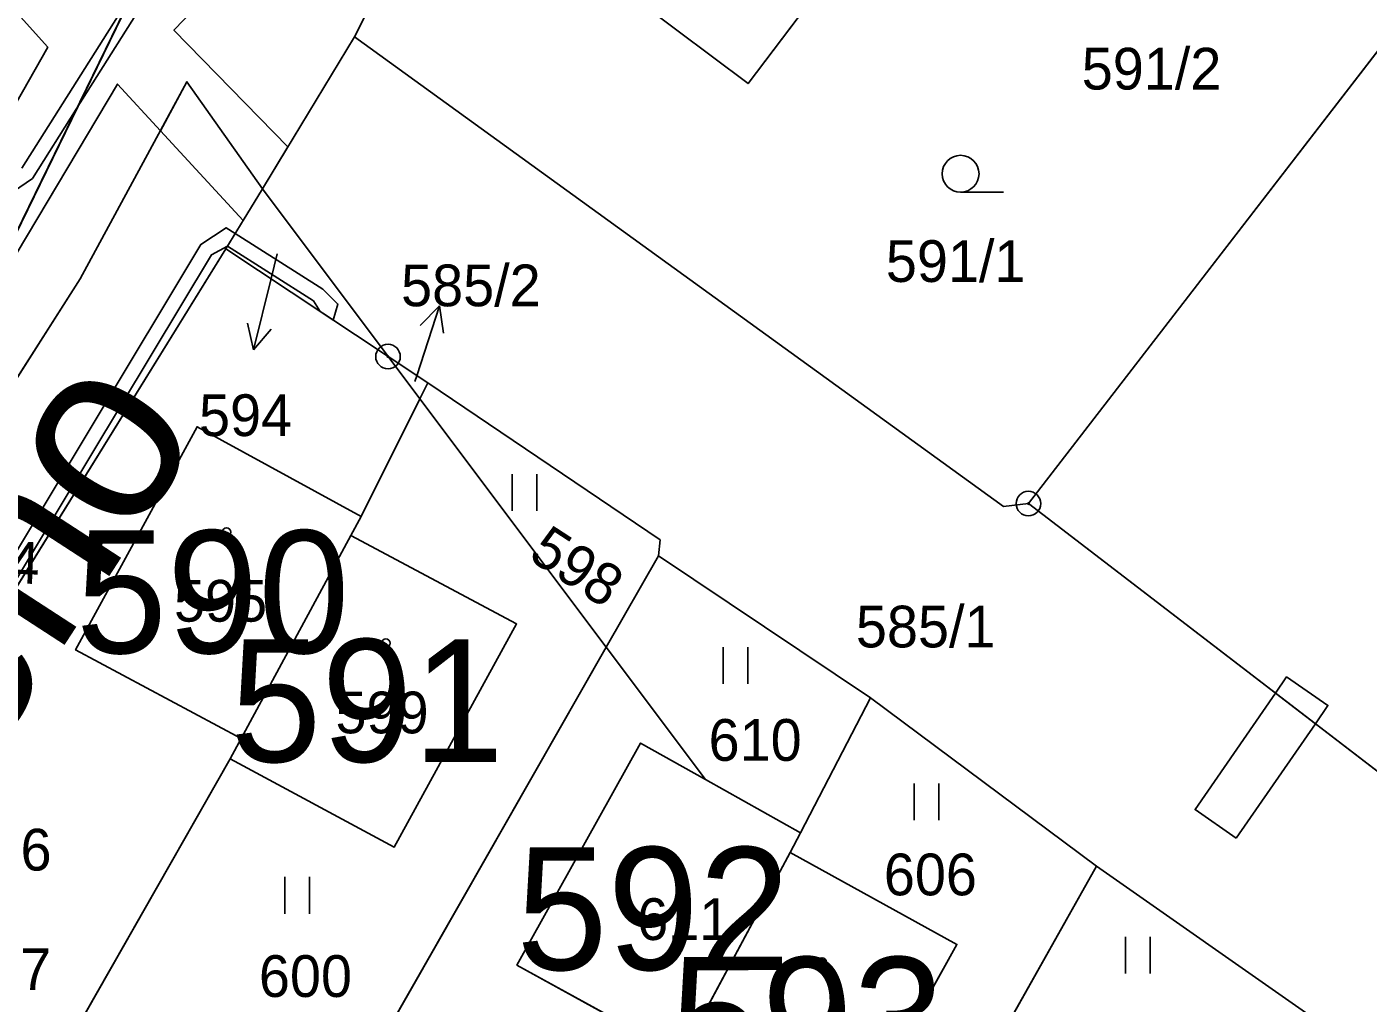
# Model space of a CAD drawing. Extents: x -689422 to -685210, y -987725 to -982160.
# Drawn here: x -687545.1 to -687490.5, y -985527.1 to -985487.3 of the extents above; entities that cross this region are included whole.
import ezdxf

# ---------------------------------------------------------------- set-up
doc = ezdxf.new("R2010")
doc.units = 0
for name, color, linetype in [('KN_Budovy', 7, 'Continuous'), ('KN_Budovy_cisla_domovni', 7, 'Continuous'), ('KN_Hranice_parcel', 7, 'Continuous'), ('KN_Parcelni cisla', 7, 'Continuous'), ('KN_Parcelni cisla_sipky', 7, 'Continuous'), ('KN_Polygon parcely', 7, 'Continuous'), ('KN_Popisy_pomistni nazvy nazvy ulic', 7, 'Continuous'), ('KN_POZEMKY_OSTATNI PLOCHA', 7, 'Continuous'), ('KN_POZEMKY_TTP', 7, 'Continuous'), ('KN_POZEMKY_ZAHRADA', 7, 'Continuous'), ('KN_POZEMKY_ZASTAVENA PLOCHA', 7, 'Continuous'), ('KN_VYUZITI_17_ostatni plocha_ostatni komunikace', 7, 'Continuous'), ('KN_Věcná břemena k části', 7, 'Continuous'), ('KN_Značky bodu BP', 7, 'Continuous'), ('KN_Značky budov', 7, 'Continuous'), ('KN_Značky kultur', 7, 'Continuous')]:
    doc.layers.add(name, color=color, linetype=linetype)

msp = doc.modelspace()

# ---------------------------------------------------------------- linework, layer by layer
at = {"layer": 'KN_Budovy'}
for points in [[(-687531.52, -985507.27), (-687538.2, -985503.61), (-687543.15, -985512.7), (-687536.4, -985516.31), (-687531.94, -985508.04)], [(-687536.4, -985516.31), (-687536.85, -985517.14), (-687530.17, -985520.74), (-687525.18, -985511.64), (-687531.94, -985508.04)], [(-687517.49, -985517.98), (-687520.13, -985516.5), (-687525.17, -985525.54), (-687518.47, -985529.23), (-687514.04, -985520.96), (-687513.61, -985520.15)], [(-687518.47, -985529.23), (-687518.92, -985530.07), (-687512.28, -985533.73), (-687509.46, -985528.68), (-687507.24, -985524.7), (-687514.04, -985520.96)]]:
    msp.add_lwpolyline(points, close=True, dxfattribs=at)
at = {"layer": 'KN_Hranice_parcel'}
for p, q in [((-687535.54, -985493.92), (-687531.78, -985487.72)), ((-687537.03, -985496.36), (-687535.54, -985493.92)), ((-687530.42, -985500.75), (-687535.54, -985493.92)), ((-687555.53, -985526.25), (-687537.03, -985496.36)), ((-687537.03, -985496.36), (-687530.42, -985500.75)), ((-687530.42, -985500.75), (-687528.8, -985501.82)), ((-687529.12, -985502.47), (-687530.42, -985500.75)), ((-687528.8, -985501.82), (-687529.12, -985502.47)), ((-687531.52, -985507.27), (-687529.12, -985502.47)), ((-687529.12, -985502.47), (-687521.53, -985512.59)), ((-687478.81, -985526.32), (-687504.33, -985506.74)), ((-687531.94, -985508.04), (-687531.52, -985507.27)), ((-687536.4, -985516.31), (-687531.94, -985508.04)), ((-687521.53, -985512.59), (-687519.4, -985508.87)), ((-687510.76, -985514.65), (-687519.4, -985508.87)), ((-687536.83, -985539.38), (-687521.53, -985512.59)), ((-687521.53, -985512.59), (-687517.49, -985517.98)), ((-687510.76, -985514.65), (-687513.61, -985520.15)), ((-687501.55, -985521.51), (-687510.76, -985514.65)), ((-687536.85, -985517.14), (-687536.4, -985516.31)), ((-687544.07, -985529.82), (-687536.85, -985517.14)), ((-687517.49, -985517.98), (-687513.61, -985520.15)), ((-687513.61, -985520.15), (-687514.04, -985520.96)), ((-687514.04, -985520.96), (-687518.47, -985529.23)), ((-687501.55, -985521.51), (-687507.25, -985531.63)), ((-687492.77, -985527.66), (-687501.55, -985521.51))]:
    msp.add_line(p, q, dxfattribs=at)
for points in [[(-687561.61, -985521.71), (-687546.92, -985498.47), (-687526.07, -985455.68), (-687521.65, -985448.43), (-687526.52, -985442.41)], [(-687531.78, -985487.72), (-687525.44, -985475.19), (-687517.53, -985453.69), (-687517.3, -985453.33)], [(-687504.33, -985506.74), (-687497.44, -985497.81), (-687482.8, -985478.83), (-687517.3, -985453.33)], [(-687509.73, -985481.67), (-687511.51, -985480.23), (-687518.64, -985474.77), (-687524.73, -985482.84), (-687520.1, -985486.36), (-687515.75, -985489.63), (-687509.73, -985481.67)], [(-687531.78, -985487.72), (-687505.34, -985506.86), (-687504.33, -985506.74)], [(-687535.54, -985493.92), (-687538.61, -985489.55), (-687542.96, -985497.58), (-687559.33, -985523.23)], [(-687519.4, -985508.87), (-687519.33, -985508.22), (-687528.8, -985501.82)], [(-687531.52, -985507.27), (-687538.2, -985503.61), (-687543.15, -985512.7), (-687536.4, -985516.31)], [(-687536.85, -985517.14), (-687530.17, -985520.74), (-687525.18, -985511.64), (-687531.94, -985508.04)], [(-687517.49, -985517.98), (-687520.13, -985516.5), (-687525.17, -985525.54), (-687518.47, -985529.23)], [(-687514.04, -985520.96), (-687507.24, -985524.7), (-687509.46, -985528.68)]]:
    msp.add_lwpolyline(points, dxfattribs=at)
at = {"layer": 'KN_Parcelni cisla_sipky'}
for p, q in [((-687534.94, -985496.57), (-687535.18, -985497.57)), ((-687535.18, -985497.57), (-687535.906, -985500.482)), ((-687529.25, -985501.54), (-687528.323, -985498.686)), ((-687528.323, -985498.686), (-687529.108, -985499.484)), ((-687528.323, -985498.686), (-687528.156, -985499.793)), ((-687535.906, -985500.482), (-687536.15, -985499.389)), ((-687535.906, -985500.482), (-687535.178, -985499.631)), ((-687529.33, -985501.77), (-687529.25, -985501.54))]:
    msp.add_line(p, q, dxfattribs=at)
at = {"layer": 'KN_Polygon parcely'}
for points in [[(-687559.33, -985523.23), (-687542.96, -985497.58), (-687538.61, -985489.55), (-687535.54, -985493.92), (-687531.78, -985487.72), (-687525.44, -985475.19), (-687517.53, -985453.69), (-687517.3, -985453.33), (-687517.19, -985449.99), (-687515.9, -985447.02), (-687509.66, -985435.5), (-687508.18, -985432.72), (-687508.01, -985432.4), (-687504.13, -985425.51), (-687503.75, -985425.14), (-687501.51, -985421.95), (-687492.95, -985409.05), (-687489.61, -985404.48), (-687484.2, -985396.98), (-687480.43, -985392.22)], [(-687491.45, -985393.15), (-687499.04, -985404.15), (-687510.65, -985420.42), (-687526.52, -985442.41), (-687521.65, -985448.43), (-687526.07, -985455.68), (-687546.92, -985498.47)]]:
    msp.add_lwpolyline(points, dxfattribs=at)
for points in [[(-687548.76, -985475.35), (-687551.76, -985484.06), (-687564.14, -985520.01), (-687561.61, -985521.71), (-687546.92, -985498.47), (-687526.07, -985455.68), (-687521.65, -985448.43), (-687526.52, -985442.41), (-687531.79, -985450.21), (-687536.13, -985456.65)], [(-687461.69, -985496.44), (-687466.58, -985491.4), (-687481.09, -985476.44), (-687500.22, -985460.7), (-687508.57, -985455.43), (-687517.19, -985449.99), (-687517.3, -985453.33), (-687482.8, -985478.83), (-687497.44, -985497.81), (-687504.33, -985506.74), (-687478.81, -985526.32), (-687477.26, -985523.61)], [(-687482.8, -985478.83), (-687517.3, -985453.33), (-687517.53, -985453.69), (-687525.44, -985475.19), (-687531.78, -985487.72), (-687505.34, -985506.86), (-687504.33, -985506.74), (-687497.44, -985497.81)], [(-687509.73, -985481.67), (-687515.75, -985489.63), (-687520.1, -985486.36), (-687524.73, -985482.84), (-687518.64, -985474.77), (-687511.51, -985480.23)], [(-687509.73, -985481.67), (-687511.51, -985480.23), (-687518.64, -985474.77), (-687524.73, -985482.84), (-687520.1, -985486.36), (-687515.75, -985489.63)], [(-687504.33, -985506.74), (-687505.34, -985506.86), (-687531.78, -985487.72), (-687535.54, -985493.92), (-687530.42, -985500.75), (-687528.8, -985501.82), (-687519.33, -985508.22), (-687519.4, -985508.87), (-687510.76, -985514.65), (-687501.55, -985521.51), (-687492.77, -985527.66), (-687483.08, -985534.18), (-687478.81, -985526.32)], [(-687542.96, -985497.58), (-687559.33, -985523.23), (-687558.69, -985523.66), (-687555.53, -985526.25), (-687537.03, -985496.36), (-687535.54, -985493.92), (-687538.61, -985489.55)], [(-687535.54, -985493.92), (-687537.03, -985496.36), (-687530.42, -985500.75)], [(-687536.4, -985516.31), (-687543.15, -985512.7), (-687538.2, -985503.61), (-687531.52, -985507.27), (-687529.12, -985502.47), (-687530.42, -985500.75), (-687537.03, -985496.36), (-687555.53, -985526.25), (-687546.15, -985532.74), (-687545.87, -985532.32), (-687549.29, -985529.85), (-687547.59, -985527.33), (-687544.07, -985529.82), (-687536.85, -985517.14)], [(-687530.42, -985500.75), (-687529.12, -985502.47), (-687528.8, -985501.82)], [(-687521.53, -985512.59), (-687519.4, -985508.87), (-687519.33, -985508.22), (-687528.8, -985501.82), (-687529.12, -985502.47)], [(-687545.87, -985532.32), (-687546.15, -985532.74), (-687536.83, -985539.38), (-687521.53, -985512.59), (-687529.12, -985502.47), (-687531.52, -985507.27), (-687531.94, -985508.04), (-687525.18, -985511.64), (-687530.17, -985520.74), (-687536.85, -985517.14), (-687544.07, -985529.82), (-687540.98, -985532.01), (-687542.77, -985534.55)], [(-687543.15, -985512.7), (-687536.4, -985516.31), (-687531.94, -985508.04), (-687531.52, -985507.27), (-687538.2, -985503.61)], [(-687536.85, -985517.14), (-687530.17, -985520.74), (-687525.18, -985511.64), (-687531.94, -985508.04), (-687536.4, -985516.31)], [(-687510.76, -985514.65), (-687519.4, -985508.87), (-687521.53, -985512.59), (-687517.49, -985517.98), (-687513.61, -985520.15)], [(-687526.15, -985542.71), (-687518.92, -985530.07), (-687518.47, -985529.23), (-687525.17, -985525.54), (-687520.13, -985516.5), (-687517.49, -985517.98), (-687521.53, -985512.59), (-687536.83, -985539.38), (-687528.3, -985545.46), (-687528.07, -985545.17), (-687531, -985542.88), (-687529.08, -985540.42)], [(-687501.55, -985521.51), (-687510.76, -985514.65), (-687513.61, -985520.15), (-687514.04, -985520.96), (-687507.24, -985524.7), (-687509.46, -985528.68), (-687507.25, -985531.63)], [(-687525.17, -985525.54), (-687518.47, -985529.23), (-687514.04, -985520.96), (-687513.61, -985520.15), (-687517.49, -985517.98), (-687520.13, -985516.5)], [(-687509.46, -985528.68), (-687507.24, -985524.7), (-687514.04, -985520.96), (-687518.47, -985529.23), (-687518.92, -985530.07), (-687512.28, -985533.73)], [(-687505.03, -985534.58), (-687502.26, -985529.44), (-687495.63, -985533.15), (-687492.77, -985527.66), (-687501.55, -985521.51), (-687507.25, -985531.63)]]:
    msp.add_lwpolyline(points, close=True, dxfattribs=at)
at = {"layer": 'KN_POZEMKY_OSTATNI PLOCHA'}
for p, q in [((-687546.92, -985498.47), (-687526.07, -985455.68)), ((-687526.07, -985455.68), (-687546.92, -985498.47)), ((-687525.44, -985475.19), (-687531.78, -985487.72)), ((-687531.78, -985487.72), (-687535.54, -985493.92)), ((-687535.54, -985493.92), (-687531.78, -985487.72)), ((-687531.78, -985487.72), (-687505.34, -985506.86)), ((-687538.61, -985489.55), (-687542.96, -985497.58)), ((-687542.96, -985497.58), (-687538.61, -985489.55)), ((-687535.54, -985493.92), (-687538.61, -985489.55)), ((-687538.61, -985489.55), (-687535.54, -985493.92)), ((-687535.54, -985493.92), (-687537.03, -985496.36)), ((-687537.03, -985496.36), (-687535.54, -985493.92)), ((-687535.54, -985493.92), (-687530.42, -985500.75)), ((-687530.42, -985500.75), (-687535.54, -985493.92)), ((-687537.03, -985496.36), (-687555.53, -985526.25)), ((-687530.42, -985500.75), (-687537.03, -985496.36)), ((-687542.96, -985497.58), (-687559.33, -985523.23)), ((-687559.33, -985523.23), (-687542.96, -985497.58)), ((-687528.8, -985501.82), (-687530.42, -985500.75)), ((-687519.33, -985508.22), (-687528.8, -985501.82)), ((-687505.34, -985506.86), (-687504.33, -985506.74)), ((-687504.33, -985506.74), (-687478.81, -985526.32)), ((-687519.4, -985508.87), (-687519.33, -985508.22)), ((-687510.76, -985514.65), (-687519.4, -985508.87)), ((-687501.55, -985521.51), (-687510.76, -985514.65)), ((-687492.77, -985527.66), (-687501.55, -985521.51))]:
    msp.add_line(p, q, dxfattribs=at)
at = {"layer": 'KN_POZEMKY_TTP'}
for p, q in [((-687497.44, -985497.81), (-687482.8, -985478.83)), ((-687555.53, -985526.25), (-687537.03, -985496.36)), ((-687537.03, -985496.36), (-687530.42, -985500.75)), ((-687504.33, -985506.74), (-687497.44, -985497.81)), ((-687530.42, -985500.75), (-687529.12, -985502.47)), ((-687530.42, -985500.75), (-687528.8, -985501.82)), ((-687529.12, -985502.47), (-687530.42, -985500.75)), ((-687529.12, -985502.47), (-687528.8, -985501.82)), ((-687528.8, -985501.82), (-687529.12, -985502.47)), ((-687528.8, -985501.82), (-687519.33, -985508.22)), ((-687531.52, -985507.27), (-687529.12, -985502.47)), ((-687529.12, -985502.47), (-687531.52, -985507.27)), ((-687529.12, -985502.47), (-687521.53, -985512.59)), ((-687521.53, -985512.59), (-687529.12, -985502.47)), ((-687538.2, -985503.61), (-687543.15, -985512.7)), ((-687531.52, -985507.27), (-687538.2, -985503.61)), ((-687478.81, -985526.32), (-687504.33, -985506.74)), ((-687531.94, -985508.04), (-687531.52, -985507.27)), ((-687525.18, -985511.64), (-687531.94, -985508.04)), ((-687519.33, -985508.22), (-687519.4, -985508.87)), ((-687519.4, -985508.87), (-687521.53, -985512.59)), ((-687521.53, -985512.59), (-687519.4, -985508.87)), ((-687519.4, -985508.87), (-687510.76, -985514.65)), ((-687530.17, -985520.74), (-687525.18, -985511.64)), ((-687521.53, -985512.59), (-687536.83, -985539.38)), ((-687536.83, -985539.38), (-687521.53, -985512.59)), ((-687521.53, -985512.59), (-687517.49, -985517.98)), ((-687517.49, -985517.98), (-687521.53, -985512.59)), ((-687543.15, -985512.7), (-687536.4, -985516.31)), ((-687513.61, -985520.15), (-687510.76, -985514.65)), ((-687510.76, -985514.65), (-687513.61, -985520.15)), ((-687510.76, -985514.65), (-687501.55, -985521.51)), ((-687536.4, -985516.31), (-687536.85, -985517.14)), ((-687520.13, -985516.5), (-687525.17, -985525.54)), ((-687517.49, -985517.98), (-687520.13, -985516.5)), ((-687544.07, -985529.82), (-687536.85, -985517.14)), ((-687536.85, -985517.14), (-687544.07, -985529.82)), ((-687536.85, -985517.14), (-687530.17, -985520.74)), ((-687513.61, -985520.15), (-687517.49, -985517.98)), ((-687514.04, -985520.96), (-687513.61, -985520.15)), ((-687507.24, -985524.7), (-687514.04, -985520.96)), ((-687507.25, -985531.63), (-687501.55, -985521.51)), ((-687501.55, -985521.51), (-687507.25, -985531.63)), ((-687501.55, -985521.51), (-687492.77, -985527.66)), ((-687509.46, -985528.68), (-687507.24, -985524.7)), ((-687525.17, -985525.54), (-687518.47, -985529.23))]:
    msp.add_line(p, q, dxfattribs=at)
at = {"layer": 'KN_POZEMKY_ZAHRADA'}
for p, q in [((-687531.78, -985487.72), (-687525.44, -985475.19)), ((-687482.8, -985478.83), (-687497.44, -985497.81)), ((-687515.75, -985489.63), (-687509.73, -985481.67)), ((-687520.1, -985486.36), (-687515.75, -985489.63)), ((-687505.34, -985506.86), (-687531.78, -985487.72)), ((-687497.44, -985497.81), (-687504.33, -985506.74)), ((-687504.33, -985506.74), (-687505.34, -985506.86))]:
    msp.add_line(p, q, dxfattribs=at)
at = {"layer": 'KN_POZEMKY_ZASTAVENA PLOCHA'}
for p, q in [((-687509.73, -985481.67), (-687515.75, -985489.63)), ((-687515.75, -985489.63), (-687520.1, -985486.36)), ((-687543.15, -985512.7), (-687538.2, -985503.61)), ((-687538.2, -985503.61), (-687531.52, -985507.27)), ((-687531.52, -985507.27), (-687531.94, -985508.04)), ((-687531.94, -985508.04), (-687536.4, -985516.31)), ((-687536.4, -985516.31), (-687531.94, -985508.04)), ((-687531.94, -985508.04), (-687525.18, -985511.64)), ((-687525.18, -985511.64), (-687530.17, -985520.74)), ((-687536.4, -985516.31), (-687543.15, -985512.7)), ((-687536.85, -985517.14), (-687536.4, -985516.31)), ((-687525.17, -985525.54), (-687520.13, -985516.5)), ((-687520.13, -985516.5), (-687517.49, -985517.98)), ((-687530.17, -985520.74), (-687536.85, -985517.14)), ((-687517.49, -985517.98), (-687513.61, -985520.15)), ((-687513.61, -985520.15), (-687514.04, -985520.96)), ((-687514.04, -985520.96), (-687518.47, -985529.23)), ((-687518.47, -985529.23), (-687514.04, -985520.96)), ((-687514.04, -985520.96), (-687507.24, -985524.7)), ((-687507.24, -985524.7), (-687509.46, -985528.68)), ((-687518.47, -985529.23), (-687525.17, -985525.54))]:
    msp.add_line(p, q, dxfattribs=at)
at = {"layer": 'KN_VYUZITI_17_ostatni plocha_ostatni komunikace'}
for p, q in [((-687546.92, -985498.47), (-687526.07, -985455.68)), ((-687526.07, -985455.68), (-687546.92, -985498.47)), ((-687525.44, -985475.19), (-687531.78, -985487.72)), ((-687531.78, -985487.72), (-687535.54, -985493.92)), ((-687535.54, -985493.92), (-687531.78, -985487.72)), ((-687531.78, -985487.72), (-687505.34, -985506.86)), ((-687538.61, -985489.55), (-687542.96, -985497.58)), ((-687542.96, -985497.58), (-687538.61, -985489.55)), ((-687535.54, -985493.92), (-687538.61, -985489.55)), ((-687538.61, -985489.55), (-687535.54, -985493.92)), ((-687535.54, -985493.92), (-687537.03, -985496.36)), ((-687537.03, -985496.36), (-687535.54, -985493.92)), ((-687535.54, -985493.92), (-687530.42, -985500.75)), ((-687530.42, -985500.75), (-687535.54, -985493.92)), ((-687537.03, -985496.36), (-687555.53, -985526.25)), ((-687530.42, -985500.75), (-687537.03, -985496.36)), ((-687542.96, -985497.58), (-687559.33, -985523.23)), ((-687559.33, -985523.23), (-687542.96, -985497.58)), ((-687528.8, -985501.82), (-687530.42, -985500.75)), ((-687519.33, -985508.22), (-687528.8, -985501.82)), ((-687505.34, -985506.86), (-687504.33, -985506.74)), ((-687504.33, -985506.74), (-687478.81, -985526.32)), ((-687519.4, -985508.87), (-687519.33, -985508.22)), ((-687510.76, -985514.65), (-687519.4, -985508.87)), ((-687501.55, -985521.51), (-687510.76, -985514.65)), ((-687492.77, -985527.66), (-687501.55, -985521.51))]:
    msp.add_line(p, q, dxfattribs=at)
at = {"layer": 'KN_Věcná břemena k části'}
for points in [[(-687546.76, -985498.56), (-687541.44, -985489.65), (-687539.69, -985491.55), (-687538.61, -985489.55), (-687535.54, -985493.92), (-687534.5, -985492.21), (-687539.14, -985487.45), (-687537.51, -985485.76), (-687530.65, -985473.42), (-687524.65, -985456.17), (-687521.65, -985448.43), (-687518.34, -985439.52), (-687512.6, -985437.83), (-687498.31, -985413.83), (-687487.19, -985398.95), (-687490.12, -985391.3)], [(-687546.16, -985494.35), (-687544.9, -985493.49), (-687543.12, -985490.67), (-687538.17, -985482.82), (-687539.12, -985482.45), (-687544.07, -985480.51), (-687544.7, -985479.82), (-687548.76, -985475.35)], [(-687545.14, -985480.23), (-687544.41, -985481.01), (-687539.38, -985482.99), (-687539.07, -985483.12), (-687540.7, -985485.71), (-687545.34, -985493.07)], [(-687550.71, -985481), (-687544.28, -985488.14), (-687562.86, -985520.87)]]:
    msp.add_lwpolyline(points, dxfattribs=at)
for points in [[(-687535.54, -985493.92), (-687538.61, -985489.55), (-687539.69, -985491.55), (-687536.32, -985495.2)], [(-687536.96, -985496.25), (-687536.65, -985495.74), (-687537.02, -985495.5), (-687538.05, -985496.18), (-687546.67, -985510.52), (-687547.62, -985511.6), (-687555.93, -985525.92), (-687555.53, -985526.25), (-687553.96, -985523.71), (-687547.14, -985511.96), (-687546.19, -985510.88), (-687537.61, -985496.6)], [(-687533.18, -985498.92), (-687532.66, -985499.26), (-687532.46, -985498.61), (-687533.08, -985498), (-687536.65, -985495.74), (-687536.96, -985496.25), (-687533.46, -985498.48)], [(-687492.64, -985515.71), (-687492.13, -985514.96), (-687493.81, -985513.8), (-687494.27, -985514.46)], [(-687495.86, -985520.37), (-687492.64, -985515.71), (-687494.27, -985514.46), (-687497.54, -985519.21)]]:
    msp.add_lwpolyline(points, close=True, dxfattribs=at)
at = {"layer": 'KN_Značky bodu BP'}
for centre, radius in [((-687530.42, -985500.75), 0.5), ((-687530.42, -985500.75), 0.0303), ((-687504.33, -985506.74), 0.5), ((-687504.33, -985506.74), 0.0303)]:
    msp.add_circle(centre, radius, dxfattribs=at)
at = {"layer": 'KN_Značky budov'}
for centre in [(-687536.997, -985507.899), (-687530.507, -985512.429), (-687519.237, -985521.029), (-687512.737, -985525.419)]:
    msp.add_circle(centre, 0.175, dxfattribs=at)
at = {"layer": 'KN_Značky kultur'}
for p, q in [((-687507.093, -985494.05), (-687505.343, -985494.05)), ((-687525.361, -985507.04), (-687525.361, -985505.54)), ((-687524.36, -985507.04), (-687524.36, -985505.54)), ((-687516.761, -985514.09), (-687516.761, -985512.59)), ((-687515.76, -985514.09), (-687515.76, -985512.59)), ((-687508.981, -985519.64), (-687508.981, -985518.14)), ((-687507.98, -985519.64), (-687507.98, -985518.14)), ((-687534.621, -985523.45), (-687534.621, -985521.95)), ((-687533.62, -985523.45), (-687533.62, -985521.95)), ((-687500.371, -985525.89), (-687500.371, -985524.39)), ((-687499.37, -985525.89), (-687499.37, -985524.39))]:
    msp.add_line(p, q, dxfattribs=at)
msp.add_circle((-687507.093, -985493.3), 0.75, dxfattribs=at)

# ---------------------------------------------------------------- texts
at = {"layer": 'KN_Budovy_cisla_domovni'}
for s, p in [('590', (-687543.142, -985512.834)), ('591', (-687536.851, -985517.264)), ('592', (-687525.195, -985525.739)), ('593', (-687518.913, -985530.219))]:
    msp.add_text(s, height=5, dxfattribs=at).set_placement(p)
at = {"layer": 'KN_Parcelni cisla'}
for s, p in [('591/2', (-687502.158, -985489.87)), ('591/1', (-687510.138, -985497.71)), ('585/2', (-687529.888, -985498.7)), ('594', (-687538.12, -985503.988)), ('595', (-687539.14, -985511.55)), ('585/1', (-687511.358, -985512.6)), ('599', (-687532.56, -985516.1)), ('610', (-687517.36, -985517.22)), ('596', (-687547.92, -985521.69)), ('606', (-687510.22, -985522.7)), ('611', (-687520.27, -985524.52)), ('597', (-687547.935, -985526.56)), ('600', (-687535.68, -985526.84))]:
    msp.add_text(s, height=1.7, dxfattribs=at).set_placement(p)
for s, rotation, p in [('598', 327, (-687524.762, -985508.972)), ('614', 358, (-687548.429, -985509.889))]:
    msp.add_text(s, height=1.7, rotation=rotation, dxfattribs=at).set_placement(p)
at = {"layer": 'KN_Popisy_pomistni nazvy nazvy ulic'}
msp.add_text('J. A. Komenského', height=7.5, rotation=57, dxfattribs=at).set_placement((-687582.228, -985571.983))

doc.saveas('drawing.dxf')
